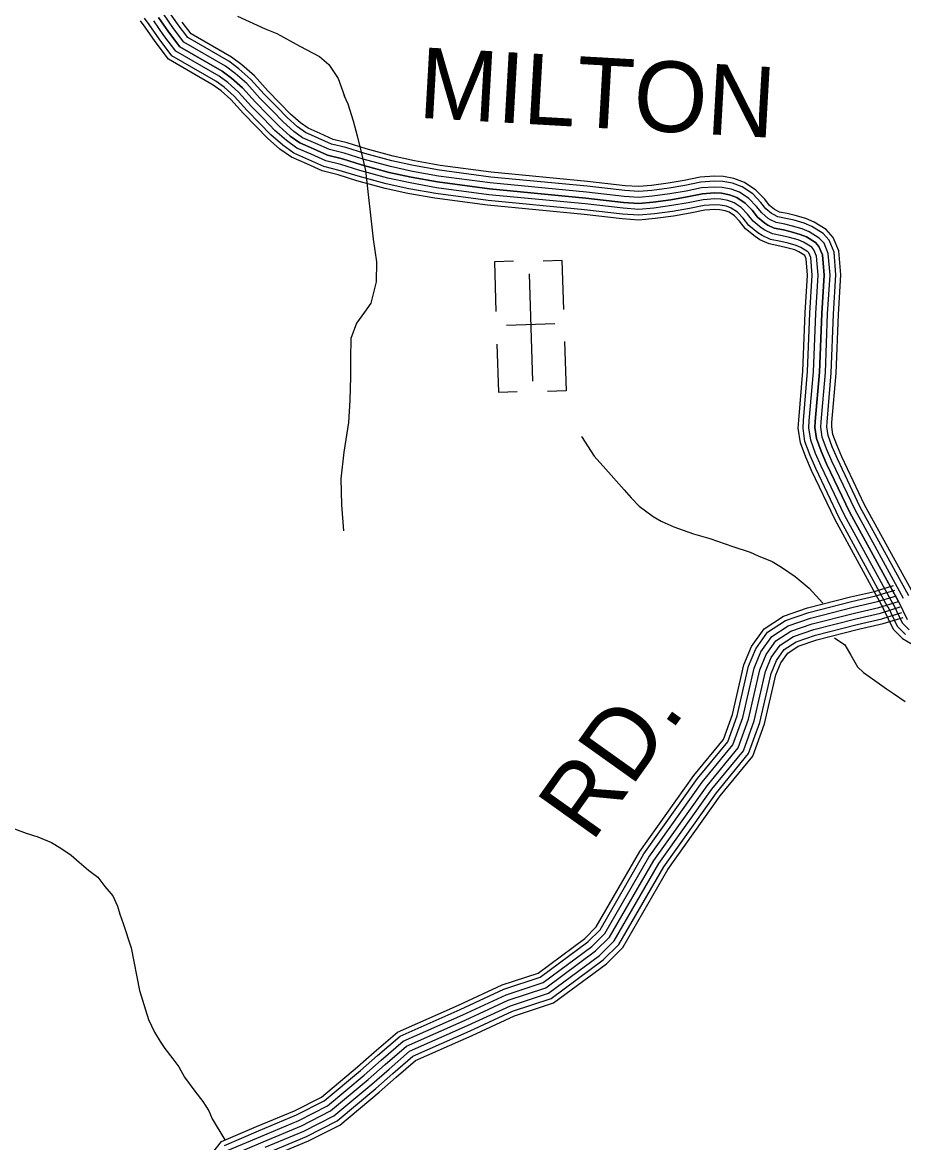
# Model space of a CAD drawing. Extents: x 1788175 to 1969470, y 584502 to 738744.
# Drawn here: x 1910133 to 1914755, y 597166 to 603037 of the extents above; entities that cross this region are included whole.
import ezdxf

# ---------------------------------------------------------------- set-up
doc = ezdxf.new("R2010")
doc.units = 0
for name, color, linetype in [('DESIGN - ROW - Right-of-Way and Easement Labels', 7, 'Continuous'), ('DESIGN - TRANSPORTATION - Text', 7, 'Continuous'), ('DESIGN - UTILITIES - Cable (Underground) with Text', 7, 'Continuous'), ('SURVEY - CONTOURS - Index with Text', 7, 'Continuous'), ('SURVEY - TRANSPORTATION - Roads', 7, 'Continuous')]:
    doc.layers.add(name, color=color, linetype=linetype)

msp = doc.modelspace()

# ---------------------------------------------------------------- linework, layer by layer
at = {"layer": 'DESIGN - TRANSPORTATION - Text'}
for points in [[(1911261.4, 603070.5), (1911406.9, 603003.8), (1911467.5, 602979.6), (1911588.8, 602912.9), (1911691.8, 602858.4), (1911740.3, 602815.9), (1911788.8, 602743.2), (1911822.2, 602650.3)], [(1911819.7, 602655.9), (1911840, 602610), (1911868.5, 602522.1), (1911889.1, 602442.2), (1911907.6, 602364.3), (1911932.3, 602260.3), (1911972.8, 601900.4), (1911989.6, 601782.4), (1911988.3, 601678.3), (1911961.1, 601566), (1911927.4, 601517.7), (1911885.9, 601461.4), (1911856.4, 601381.1), (1911853.2, 601275), (1911853.8, 601179)], [(1911853.8, 601179), (1911850.7, 601056.8), (1911843.5, 600940.7), (1911818.6, 600784.4), (1911803.6, 600644.2), (1911806.5, 600508.1), (1911817.5, 600372.1)], [(1913065.1, 600866.1), (1913131.8, 600763.1), (1913192.4, 600696.4), (1913289.4, 600587.3), (1913325.7, 600544.9), (1913368.2, 600502.5), (1913440.9, 600447.9), (1913483.3, 600423.7), (1913550, 600393.4), (1913598.5, 600375.2), (1913653.1, 600357), (1913737.9, 600332.8), (1913859.1, 600290.3), (1913950.1, 600260), (1913992.5, 600241.8), (1914065.2, 600211.5), (1914113.7, 600181.2), (1914186.5, 600132.7), (1914259.2, 600072.1), (1914331.9, 599993.3)], [(1914392.5, 599811.5), (1914447.1, 599775.1), (1914477.4, 599720.6), (1914513.8, 599659.9), (1914544.1, 599629.6), (1914604.7, 599587.2), (1914665.3, 599544.8), (1914701.7, 599520.5), (1914762.3, 599478.1)], [(1910092, 598811.3), (1910152.6, 598787.1), (1910213.2, 598768.9), (1910285.9, 598738.6), (1910334.4, 598708.3), (1910389, 598671.9), (1910431.4, 598635.6), (1910479.9, 598593.1), (1910528.4, 598556.8), (1910564.8, 598508.3), (1910607.2, 598459.8), (1910631.4, 598405.2), (1910643.6, 598362.8), (1910661.8, 598314.3), (1910704.2, 598187), (1910746.6, 597962.8), (1910795.1, 597811.2), (1910825.4, 597744.5), (1910855.7, 597696), (1910880, 597659.7), (1910922.4, 597605.1), (1910952.7, 597562.7), (1910983, 597508.1), (1911037.6, 597435.4), (1911080, 597380.9), (1911110.3, 597332.4), (1911128.5, 597289.9), (1911195.2, 597180.8)]]:
    msp.add_lwpolyline(points, dxfattribs=at)
at = {"layer": 'DESIGN - UTILITIES - Cable (Underground) with Text'}
for p, q in [((1912608.4, 601782), (1912616.6, 601521.3)), ((1912708, 601785.2), (1912609, 601782)), ((1912964.7, 601789.3), (1912865, 601786.1)), ((1912972.7, 601532.7), (1912964.6, 601789.3)), ((1912925, 601456.7), (1912671.5, 601448.7)), ((1912622, 601350.4), (1912629.9, 601099.1)), ((1912986.1, 601106.4), (1912978, 601364.3)), ((1912630, 601099.1), (1912728.2, 601102.2)), ((1912985.9, 601106.4), (1912886.5, 601103.2))]:
    msp.add_line(p, q, dxfattribs=at)
msp.add_lwpolyline([(1912791.3, 601720.3), (1912809, 601157.6)], dxfattribs=at)
at = {"layer": 'SURVEY - CONTOURS - Index with Text'}
for points in [[(1914781.7, 600032.5), (1914527.7, 600497.2), (1914407.3, 600749.9), (1914380, 600813.2), (1914358.4, 600871.4), (1914351.8, 600916.8), (1914353.2, 600941.7), (1914375.4, 601200.5), (1914387.3, 601507.6), (1914400.2, 601713.6), (1914390.3, 601833.8), (1914364.1, 601896.7), (1914332.8, 601931), (1914273.4, 601967.6), (1914233.4, 601984.8), (1914180.4, 601999.9), (1914138, 602010.2), (1914095.9, 602018.6), (1914071.8, 602029.8), (1914062.7, 602035.4), (1914032.9, 602060.2), (1914006.8, 602093.3), (1913963.9, 602138), (1913907.8, 602175.8), (1913857.8, 602193.8), (1913806.6, 602203.2), (1913762.9, 602205.3), (1913691.1, 602200.3), (1913608.3, 602183.1), (1913524.5, 602168.9), (1913435.2, 602156.5), (1913365.7, 602150.6), (1913291.9, 602155.6), (1913094.8, 602178.1), (1912589.4, 602226.5), (1912320, 602262.2), (1912184.4, 602286.8), (1912070.9, 602311.5), (1911929.5, 602349.8), (1911828.7, 602381.3), (1911754.3, 602399.8), (1911684.9, 602431.2), (1911618.3, 602460.3), (1911576, 602490.3), (1911521.8, 602538.3), (1911465, 602596.4), (1911401.4, 602661.1), (1911331.5, 602738.3), (1911268.6, 602794), (1911215.4, 602833.4), (1911000.6, 602957.3), (1910950.4, 603023.9), (1910898.1, 603099.4)], [(1914651.2, 599961.2), (1914395.2, 600429.5), (1914271.9, 600688.5), (1914241.9, 600757.9), (1914213.5, 600834.5), (1914202.5, 600910.2), (1914204.8, 600952.2), (1914227, 601209.8), (1914238.8, 601515.1), (1914251.1, 601712.1), (1914244, 601798.3), (1914236.7, 601815.6), (1914237, 601815.4), (1914204.6, 601835.3), (1914183.5, 601844.4), (1914142.5, 601856), (1914105.8, 601865), (1914049.4, 601876.3), (1914001.3, 601898.5), (1913975.7, 601914.4), (1913925.7, 601955.9), (1913894.5, 601995.6), (1913867.6, 602023.6), (1913840.1, 602042.1), (1913818.8, 602049.8), (1913789.5, 602055.2), (1913764.5, 602056.4), (1913711.5, 602052.7), (1913635.9, 602037), (1913547.2, 602021.9), (1913451.8, 602008.7), (1913367, 602001.4), (1913278.4, 602007.4), (1913079.2, 602030.2), (1912572.6, 602078.7), (1912296.9, 602115.3), (1912155.4, 602141), (1912035.7, 602166.9), (1911887.8, 602207), (1911788.5, 602238), (1911705.3, 602258.8), (1911624.5, 602295.3), (1911544.7, 602330.1), (1911483.4, 602373.7), (1911419.3, 602430.5), (1911358.8, 602492.2), (1911293.2, 602559), (1911226.8, 602632.4), (1911174.9, 602678.3), (1911133.7, 602708.8), (1910900, 602843.7), (1910829.9, 602936.8), (1910777.2, 603012.7), (1910752.2, 603046.3)], [(1914672.9, 599973.1), (1914417.3, 600440.7), (1914294.4, 600698.7), (1914264.8, 600767.1), (1914237.6, 600840.6), (1914227.3, 600911.3), (1914229.5, 600950.4), (1914251.6, 601208.3), (1914263.5, 601513.8), (1914275.8, 601712.3), (1914268.3, 601804.2), (1914257.9, 601829.1), (1914252.9, 601834.6), (1914216.1, 601857.3), (1914191.8, 601867.7), (1914148.8, 601879.9), (1914111.1, 601889.1), (1914057.1, 601900), (1914013.1, 601920.4), (1913990.1, 601934.5), (1913943.5, 601973.2), (1913913.2, 602011.8), (1913883.6, 602042.6), (1913851.3, 602064.3), (1913825.3, 602073.7), (1913792.4, 602079.8), (1913764.2, 602081.1), (1913708.1, 602077.2), (1913631.3, 602061.3), (1913543.4, 602046.3), (1913449, 602033.3), (1913366.8, 602026.2), (1913280.7, 602032.1), (1913081.8, 602054.8), (1912575.4, 602103.3), (1912300.8, 602139.7), (1912160.2, 602165.2), (1912041.6, 602191), (1911894.7, 602230.7), (1911795.2, 602261.8), (1911713.5, 602282.2), (1911634.6, 602317.8), (1911556.9, 602351.8), (1911498.8, 602393.1), (1911436.3, 602448.4), (1911376.4, 602509.6), (1911311.2, 602576), (1911244.2, 602650), (1911190.5, 602697.5), (1911147.3, 602729.5), (1910916.7, 602862.6), (1910849.9, 602951.3), (1910797.3, 603027.1), (1910773.1, 603059.7)], [(1914700.1, 599987.9), (1914444.9, 600454.9), (1914322.6, 600711.5), (1914293.6, 600778.6), (1914267.8, 600848.3), (1914258.5, 600912.6), (1914260.4, 600948.2), (1914282.6, 601206.3), (1914294.5, 601512.3), (1914306.9, 601712.7), (1914298.8, 601811.6), (1914284.5, 601846), (1914272.9, 601858.7), (1914230.4, 601884.9), (1914202.2, 601897), (1914156.7, 601909.9), (1914117.8, 601919.4), (1914066.8, 601929.6), (1914027.8, 601947.7), (1914008.3, 601959.7), (1913965.9, 601995), (1913936.6, 602032.2), (1913903.7, 602066.5), (1913865.5, 602092.2), (1913833.4, 602103.8), (1913795.9, 602110.6), (1913763.9, 602112.2), (1913703.9, 602108), (1913625.6, 602091.7), (1913538.7, 602076.9), (1913445.6, 602064.1), (1913366.5, 602057.3), (1913283.5, 602062.9), (1913085.1, 602085.6), (1912578.9, 602134.1), (1912305.6, 602170.3), (1912166.3, 602195.6), (1912048.9, 602221.1), (1911903.4, 602260.5), (1911803.6, 602291.7), (1911723.7, 602311.6), (1911647.2, 602346.2), (1911572.2, 602378.9), (1911518.1, 602417.4), (1911457.7, 602470.8), (1911398.6, 602531.3), (1911333.8, 602597.3), (1911266, 602672), (1911210, 602721.6), (1911164.3, 602755.5), (1910937.7, 602886.3), (1910875, 602969.4), (1910822.5, 603045.2)], [(1914727.3, 600002.8), (1914472.5, 600469), (1914350.8, 600724.3), (1914322.4, 600790.2), (1914298, 600856), (1914289.6, 600914), (1914291.4, 600946), (1914313.5, 601204.4), (1914325.4, 601510.7), (1914338, 601713), (1914329.3, 601819), (1914311, 601862.9), (1914292.9, 601882.8), (1914244.7, 601912.5), (1914212.6, 601926.2), (1914164.6, 601939.9), (1914124.6, 601949.6), (1914076.5, 601959.3), (1914042.4, 601975.1), (1914026.4, 601985), (1913988.2, 602016.7), (1913960, 602052.6), (1913923.8, 602090.3), (1913879.6, 602120), (1913841.5, 602133.8), (1913799.5, 602141.5), (1913763.5, 602143.2), (1913699.6, 602138.8), (1913619.8, 602122.2), (1913534, 602107.6), (1913442.1, 602094.9), (1913366.2, 602088.4), (1913286.3, 602093.8), (1913088.3, 602116.4), (1912582.4, 602164.9), (1912310.4, 602201), (1912172.3, 602226), (1912056.3, 602251.2), (1911912.1, 602290.2), (1911812, 602321.5), (1911733.9, 602341), (1911659.7, 602374.5), (1911587.6, 602406), (1911537.4, 602441.7), (1911479.1, 602493.3), (1911420.7, 602553), (1911356.3, 602618.5), (1911287.9, 602694.1), (1911229.6, 602745.7), (1911181.3, 602781.4), (1910958.7, 602910), (1910900.2, 602987.6), (1910847.7, 603063.3)], [(1910847.7, 603063.3), (1910900.2, 602987.6), (1910958.7, 602910), (1911181.3, 602781.4), (1911229.6, 602745.7), (1911287.9, 602694.1), (1911356.3, 602618.5), (1911420.7, 602553), (1911479.1, 602493.3), (1911537.4, 602441.7), (1911587.6, 602406), (1911659.7, 602374.5), (1911733.9, 602341), (1911812, 602321.5), (1911912.1, 602290.2), (1912056.3, 602251.2), (1912172.3, 602226), (1912310.4, 602201), (1912582.4, 602164.9), (1913088.3, 602116.4), (1913286.3, 602093.8), (1913366.2, 602088.4), (1913442.1, 602094.9), (1913534, 602107.6), (1913619.8, 602122.2), (1913699.6, 602138.8), (1913763.5, 602143.2), (1913799.5, 602141.5), (1913841.5, 602133.8), (1913879.6, 602120), (1913923.8, 602090.3), (1913960, 602052.6), (1913988.2, 602016.7), (1914026.4, 601985), (1914042.4, 601975.1), (1914076.5, 601959.3), (1914124.6, 601949.6), (1914164.6, 601939.9), (1914212.6, 601926.2), (1914244.7, 601912.5), (1914292.9, 601882.8), (1914311, 601862.9), (1914329.3, 601819), (1914338, 601713), (1914325.4, 601510.7), (1914313.5, 601204.4), (1914291.4, 600946), (1914289.6, 600914), (1914298, 600856), (1914322.4, 600790.2), (1914350.8, 600724.3), (1914472.5, 600469), (1914727.3, 600002.8)], [(1914754.5, 600017.7), (1914500.1, 600483.1), (1914379.1, 600737.1), (1914351.2, 600801.7), (1914328.2, 600863.7), (1914320.7, 600915.4), (1914322.3, 600943.9), (1914344.5, 601202.5), (1914356.4, 601509.2), (1914369.1, 601713.3), (1914359.8, 601826.4), (1914337.5, 601879.8), (1914312.8, 601906.9), (1914259, 601940), (1914223, 601955.5), (1914172.5, 601969.9), (1914131.3, 601979.9), (1914086.2, 601989), (1914057.1, 602002.4), (1914044.5, 602010.2), (1914010.5, 602038.5), (1913983.4, 602072.9), (1913943.8, 602114.2), (1913893.7, 602147.9), (1913849.6, 602163.8), (1913803.1, 602172.4), (1913763.2, 602174.3), (1913695.4, 602169.5), (1913614, 602152.7), (1913529.2, 602138.2), (1913438.7, 602125.7), (1913366, 602119.5), (1913289.1, 602124.7), (1913091.5, 602147.3), (1912585.9, 602195.7), (1912315.2, 602231.6), (1912178.4, 602256.4), (1912063.6, 602281.3), (1911920.8, 602320), (1911820.4, 602351.4), (1911744.1, 602370.4), (1911672.3, 602402.8), (1911602.9, 602433.1), (1911556.7, 602466), (1911500.5, 602515.8), (1911442.8, 602574.7), (1911378.9, 602639.8), (1911309.7, 602716.2), (1911249.1, 602769.9), (1911198.4, 602807.4), (1910979.6, 602933.6), (1910925.3, 603005.8), (1910872.9, 603081.4)], [(1914804.3, 600044.9), (1914550.6, 600508.9), (1914430.7, 600760.6), (1914403.8, 600822.8), (1914383.4, 600877.8), (1914377.6, 600917.9), (1914378.9, 600939.9), (1914401.1, 601198.9), (1914413, 601506.3), (1914425.9, 601713.8), (1914415.6, 601840), (1914386.1, 601910.7), (1914349.4, 601951), (1914285.3, 601990.5), (1914242.1, 602009.1), (1914186.9, 602024.7), (1914143.6, 602035.3), (1914104, 602043.3), (1914084, 602052.5), (1914077.7, 602056.4), (1914051.4, 602078.3), (1914026.2, 602110.2), (1913980.5, 602157.8), (1913919.6, 602198.9), (1913864.5, 602218.7), (1913809.6, 602228.8), (1913762.6, 602231.1), (1913687.6, 602225.9), (1913603.5, 602208.4), (1913520.6, 602194.3), (1913432.4, 602182.1), (1913365.5, 602176.3), (1913294.2, 602181.2), (1913097.5, 602203.7), (1912592.4, 602252), (1912324, 602287.7), (1912189.5, 602312.1), (1912077, 602336.5), (1911936.7, 602374.5), (1911835.7, 602406), (1911762.8, 602424.2), (1911695.4, 602454.7), (1911631, 602482.8), (1911592, 602510.5), (1911539.6, 602556.9), (1911483.4, 602614.4), (1911420.1, 602678.7), (1911349.6, 602756.6), (1911284.8, 602814), (1911229.5, 602854.9), (1911018, 602977), (1910971.3, 603039)], [(1914699.4, 599989.3), (1914747.4, 599890.2), (1914783.7, 599853.2)], [(1914727.3, 600002.8), (1914773, 599908.2)], [(1914727.3, 600002.8), (1914773, 599908.2)], [(1914648.4, 599964.6), (1914700.4, 599857), (1914748.7, 599807.9), (1914809.1, 599773.3)], [(1914671.5, 599975.8), (1914721.7, 599872.1), (1914764.6, 599828.5)]]:
    msp.add_lwpolyline(points, dxfattribs=at)
at = {"layer": 'SURVEY - TRANSPORTATION - Roads'}
for points in [[(1911084.2, 597053.9), (1911177.9, 597171.8), (1911361.4, 597249.7), (1911560.1, 597333.2), (1911701.7, 597404.7), (1911889.9, 597562.3), (1911978.8, 597640.4), (1912100.4, 597745.2), (1912419.7, 597886.9), (1912649.3, 597992.9), (1912837.7, 598054.7), (1913082.5, 598236.2), (1913143.1, 598296.4), (1913372.2, 598692.1), (1913654.8, 599089.2), (1913810.7, 599279.3), (1913858.3, 599409.4), (1913917.2, 599670.6), (1913957.7, 599766.1), (1914024.2, 599858.7), (1914124.1, 599925.3), (1914250.7, 599968.9), (1914476.5, 600025.7), (1914602.7, 600055), (1914701.7, 600085.6)], [(1911193.4, 597151.5), (1911371, 597227), (1911570.5, 597310.7), (1911715.4, 597384), (1911906, 597543.6), (1911995, 597621.8), (1912113.8, 597724.1), (1912429.9, 597864.4), (1912658.3, 597969.8), (1912849.2, 598032.5), (1913098.7, 598217.4), (1913162.9, 598281.2), (1913393, 598678.7), (1913674.5, 599074.1), (1913832.5, 599266.9), (1913882, 599402.4), (1913940.8, 599662.9), (1913979.4, 599753.9), (1914041.7, 599840.6), (1914135.2, 599903), (1914257.7, 599945.2), (1914482.3, 600001.7), (1914609.1, 600031.2), (1914709, 600062)], [(1911212.7, 597126.1), (1911383.1, 597198.4), (1911583.5, 597282.6), (1911732.5, 597357.9), (1911926.2, 597520), (1912015.4, 597598.4), (1912130.5, 597697.6), (1912442.6, 597836.1), (1912669.7, 597940.9), (1912863.6, 598004.6), (1913118.9, 598193.8), (1913187.6, 598262.1), (1913419.1, 598661.9), (1913699.1, 599055.3), (1913859.8, 599251.3), (1913911.8, 599393.6), (1913970.5, 599653.4), (1914006.6, 599738.6), (1914063.5, 599818), (1914149, 599874.9), (1914266.6, 599915.4), (1914489.6, 599971.6), (1914617.2, 600001.2), (1914718.2, 600032.4)], [(1911232.1, 597100.6), (1911395.2, 597169.8), (1911596.5, 597254.4), (1911749.7, 597331.8), (1911946.4, 597496.5), (1912035.7, 597575), (1912147.3, 597671.1), (1912455.4, 597807.9), (1912681.1, 597912), (1912878, 597976.7), (1913139.2, 598170.3), (1913212.4, 598243), (1913445.2, 598645.1), (1913723.8, 599036.5), (1913887.1, 599235.7), (1913941.6, 599384.8), (1914000.1, 599643.9), (1914033.8, 599723.4), (1914085.4, 599795.3), (1914162.9, 599846.9), (1914275.4, 599885.7), (1914496.9, 599941.4), (1914625.3, 599971.3), (1914727.3, 600002.8)], [(1911232.1, 597100.6), (1911395.2, 597169.8), (1911596.5, 597254.4), (1911749.7, 597331.8), (1911946.4, 597496.5), (1912035.7, 597575), (1912147.3, 597671.1), (1912455.4, 597807.9), (1912681.1, 597912), (1912878, 597976.7), (1913139.2, 598170.3), (1913212.4, 598243), (1913445.2, 598645.1), (1913723.8, 599036.5), (1913887.1, 599235.7), (1913941.6, 599384.8), (1914000.1, 599643.9), (1914033.8, 599723.4), (1914085.4, 599795.3), (1914162.9, 599846.9), (1914275.4, 599885.7), (1914496.9, 599941.4), (1914625.3, 599971.3), (1914727.3, 600002.8)], [(1911232.1, 597100.6), (1911395.2, 597169.8), (1911596.5, 597254.4), (1911749.7, 597331.8), (1911946.4, 597496.5), (1912035.7, 597575), (1912147.3, 597671.1), (1912455.4, 597807.9), (1912681.1, 597912), (1912878, 597976.7), (1913139.2, 598170.3), (1913212.4, 598243), (1913445.2, 598645.1), (1913723.8, 599036.5), (1913887.1, 599235.7), (1913941.6, 599384.8), (1914000.1, 599643.9), (1914033.8, 599723.4), (1914085.4, 599795.3), (1914162.9, 599846.9), (1914275.4, 599885.7), (1914496.9, 599941.4), (1914625.3, 599971.3), (1914727.3, 600002.8)], [(1911407.2, 597141.3), (1911609.5, 597226.3), (1911766.9, 597305.8), (1911966.6, 597473), (1912056.1, 597551.6), (1912164, 597644.6), (1912468.2, 597779.6), (1912692.4, 597883.1), (1912892.5, 597948.8), (1913159.5, 598146.7), (1913237.2, 598223.9), (1913471.3, 598628.3), (1913748.4, 599017.6), (1913914.4, 599220.1), (1913971.4, 599376), (1914029.7, 599634.3), (1914061, 599708.1), (1914107.3, 599772.6), (1914176.8, 599818.9), (1914284.3, 599855.9), (1914504.2, 599911.3), (1914633.4, 599941.3), (1914736.5, 599973.2)], [(1911419.3, 597112.7), (1911622.5, 597198.1), (1911784, 597279.7), (1911986.8, 597449.4), (1912076.4, 597528.2), (1912180.8, 597618.2), (1912481, 597751.4), (1912703.8, 597854.2), (1912906.9, 597920.9), (1913179.7, 598123.1), (1913261.9, 598204.9), (1913497.4, 598611.6), (1913773.1, 598998.8), (1913941.7, 599204.5), (1914001.2, 599367.3), (1914059.4, 599624.8), (1914088.2, 599692.8), (1914129.2, 599750), (1914190.7, 599790.9), (1914293.1, 599826.2), (1914511.5, 599881.2), (1914641.5, 599911.4), (1914745.6, 599943.6)], [(1911429.3, 597089), (1911633.3, 597174.7), (1911798.3, 597258.1), (1912003.5, 597429.9), (1912093.3, 597508.8), (1912194.7, 597596.2), (1912491.6, 597728), (1912713.2, 597830.3), (1912918.9, 597897.8), (1913196.5, 598103.6), (1913282.5, 598189), (1913519, 598597.6), (1913793.5, 598983.2), (1913964.4, 599191.6), (1914026, 599360), (1914083.9, 599616.9), (1914110.7, 599680.1), (1914147.4, 599731.2), (1914202.2, 599767.7), (1914300.5, 599801.5), (1914517.5, 599856.2), (1914648.2, 599886.5), (1914753.2, 599919)]]:
    msp.add_lwpolyline(points, dxfattribs=at)

# ---------------------------------------------------------------- texts
at = {"layer": 'DESIGN - ROW - Right-of-Way and Easement Labels'}
for s, rotation, p in [('MILTON', 356.7502, (1912205.5, 602537.8)), ('RD.', 54.55384, (1913119.2, 598733.8))]:
    msp.add_text(s, height=370, rotation=rotation, dxfattribs=at).set_placement(p)

doc.saveas('drawing.dxf')
